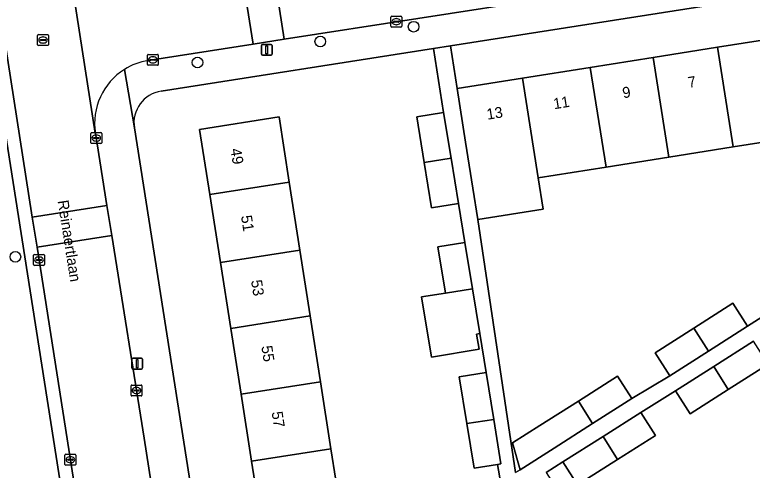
# Model space of a CAD drawing. Extents: x 160077 to 160948, y 386481 to 387498.
# Drawn here: x 160283.4 to 160351.2, y 387186.5 to 387228.4 of the extents above; entities that cross this region are included whole.
import ezdxf

# ---------------------------------------------------------------- set-up
doc = ezdxf.new("R2010")
doc.units = 0
for name, color, linetype in [('IMGEO_Boom', 7, 'Continuous'), ('IMGEO_Erf', 7, 'Continuous'), ('IMGEO_Groenvoorziening', 7, 'Continuous'), ('IMGEO_Kolk', 7, 'Continuous'), ('IMGEO_Lichtmast', 7, 'Continuous'), ('IMGEO_Openbare_ruimte_label', 7, 'Continuous'), ('IMGEO_Pand', 7, 'Continuous'), ('IMGEO_Pand_nummerreeks', 7, 'Continuous'), ('IMGEO_Rijbaan_lokaal_open', 7, 'Continuous'), ('IMGEO_Rioolput', 7, 'Continuous'), ('IMGEO_Voetpad_open', 7, 'Continuous')]:
    doc.layers.add(name, color=color, linetype=linetype)

msp = doc.modelspace()

# ---------------------------------------------------------------- linework, layer by layer
at = {"layer": 'IMGEO_Boom'}
for centre in [(160320.047, 387227.258), (160311.473, 387225.9), (160300.19, 387223.97), (160283.456, 387206.125)]:
    msp.add_circle(centre, 0.489, dxfattribs=at)
at = {"layer": 'IMGEO_Erf'}
msp.add_lwpolyline([(160360.206, 387227.315), (160366.123, 387228.252), (160365.52, 387232.102), (160323.427, 387225.514), (160324.041, 387221.589), (160330.053, 387222.541), (160336.282, 387223.527), (160342.046, 387224.44), (160347.963, 387225.377), (160354.05, 387226.34)], close=True, dxfattribs=at)
for points in [[(160322.281, 387207.041), (160324.748, 387207.445), (160324.164, 387211.017), (160321.697, 387210.613), (160321.013, 387214.794), (160320.33, 387218.972), (160322.797, 387219.376), (160321.874, 387225.271), (160296.864, 387221.356)], [(160306.058, 387181.585), (160305.155, 387187.353), (160304.193, 387193.502), (160303.245, 387199.556), (160302.299, 387205.601), (160301.322, 387211.843), (160300.384, 387217.835), (160307.68, 387218.977), (160308.618, 387212.985), (160309.595, 387206.743), (160310.542, 387200.698), (160311.489, 387194.644), (160312.452, 387188.495), (160313.355, 387182.727)], [(160294.39, 387217.959), (160300.247, 387180.732)], [(160355.499, 387217.179), (160349.412, 387216.215), (160343.495, 387215.278), (160337.731, 387214.366), (160331.502, 387213.38), (160331.958, 387210.495), (160325.949, 387209.543), (160329.416, 387186.306), (160329.833, 387186.572), (160329.136, 387189.033), (160331.64, 387190.625), (160335.18, 387192.876), (160338.787, 387195.169), (160340.102, 387193.101), (160343.574, 387195.207), (160342.231, 387197.316), (160345.799, 387199.585), (160349.387, 387201.866), (160350.73, 387199.757), (160353.314, 387201.402)], [(160328.071, 387185.305), (160327.763, 387187.064), (160325.606, 387186.711), (160324.936, 387190.81), (160324.234, 387195.1), (160326.701, 387195.504), (160326.115, 387199.086), (160325.831, 387199.039), (160326.061, 387197.633), (160321.677, 387196.916), (160320.773, 387202.442), (160322.974, 387202.802), (160322.281, 387207.041)], [(160352.611, 387196.272), (160348.956, 387193.948), (160345.455, 387191.722), (160344.112, 387193.831), (160340.915, 387191.841), (160342.258, 387189.732), (160338.784, 387187.523), (160335.102, 387185.182), (160333.759, 387187.291), (160332.236, 387186.322), (160334.55, 387182.682), (160334.789, 387182.831), (160336.426, 387180.256), (160338.092, 387177.636), (160338.559, 387176.902), (160338.712, 387176.999), (160343.334, 387179.918), (160348.524, 387183.196), (160353.687, 387186.458)]]:
    msp.add_lwpolyline(points, dxfattribs=at)
msp.add_arc((160297.327, 387218.419), 2.973, 98.95792, 188.91116, dxfattribs=at)
at = {"layer": 'IMGEO_Groenvoorziening'}
msp.add_lwpolyline([(160256.205, 387205.545), (160276.052, 387174.158), (160280.595, 387166.974), (160289.587, 387172.582), (160282.17, 387219.786), (160278.038, 387219.161), (160267.814, 387212.785), (160259.261, 387207.451)], close=True, dxfattribs=at)
at = {"layer": 'IMGEO_Kolk'}
for p, q in [((160317.957, 387227.297), (160317.957, 387228.149)), ((160318.032, 387228.223), (160318.884, 387228.223)), ((160318.445, 387228.003), (160318.47, 387228.003)), ((160318.958, 387228.149), (160318.958, 387227.297)), ((160318.216, 387227.717), (160318.216, 387227.729)), ((160318.654, 387227.68), (160318.256, 387227.68)), ((160318.259, 387227.766), (160318.657, 387227.766)), ((160318.468, 387227.443), (160318.443, 387227.443)), ((160318.7, 387227.729), (160318.7, 387227.717)), ((160318.884, 387227.223), (160318.032, 387227.223)), ((160295.59, 387223.792), (160295.59, 387224.644)), ((160295.665, 387224.718), (160296.517, 387224.718)), ((160296.591, 387224.644), (160296.591, 387223.792)), ((160295.849, 387224.212), (160295.849, 387224.224)), ((160296.287, 387224.175), (160295.889, 387224.175)), ((160295.892, 387224.261), (160296.29, 387224.261)), ((160296.101, 387223.938), (160296.076, 387223.938)), ((160296.078, 387224.498), (160296.103, 387224.498)), ((160296.333, 387224.224), (160296.333, 387224.212)), ((160296.517, 387223.718), (160295.665, 387223.718)), ((160290.386, 387216.608), (160290.386, 387217.46)), ((160290.461, 387217.534), (160291.313, 387217.534)), ((160290.874, 387217.314), (160290.899, 387217.314)), ((160291.387, 387217.46), (160291.387, 387216.608)), ((160291.313, 387216.534), (160290.461, 387216.534)), ((160290.645, 387217.028), (160290.645, 387217.04)), ((160291.083, 387216.991), (160290.685, 387216.991)), ((160290.688, 387217.077), (160291.086, 387217.077)), ((160290.897, 387216.754), (160290.872, 387216.754)), ((160291.129, 387217.04), (160291.129, 387217.028)), ((160285.204, 387206.34), (160286.056, 387206.34)), ((160285.129, 387205.414), (160285.129, 387206.266)), ((160285.388, 387205.834), (160285.388, 387205.846)), ((160285.826, 387205.797), (160285.428, 387205.797)), ((160285.431, 387205.883), (160285.829, 387205.883)), ((160285.617, 387206.12), (160285.642, 387206.12)), ((160285.872, 387205.846), (160285.872, 387205.834)), ((160286.13, 387206.266), (160286.13, 387205.414)), ((160286.056, 387205.34), (160285.204, 387205.34)), ((160285.64, 387205.56), (160285.615, 387205.56)), ((160294.084, 387193.424), (160294.084, 387194.276)), ((160294.159, 387194.35), (160295.011, 387194.35)), ((160294.572, 387194.13), (160294.597, 387194.13)), ((160295.085, 387194.276), (160295.085, 387193.424)), ((160294.343, 387193.844), (160294.343, 387193.856)), ((160294.781, 387193.807), (160294.383, 387193.807)), ((160294.386, 387193.893), (160294.784, 387193.893)), ((160294.595, 387193.57), (160294.57, 387193.57)), ((160294.827, 387193.856), (160294.827, 387193.844)), ((160295.011, 387193.35), (160294.159, 387193.35)), ((160288.01, 387187.069), (160288.01, 387187.921)), ((160288.085, 387187.995), (160288.937, 387187.995)), ((160288.269, 387187.489), (160288.269, 387187.501)), ((160288.707, 387187.452), (160288.309, 387187.452)), ((160288.312, 387187.538), (160288.71, 387187.538)), ((160288.498, 387187.775), (160288.523, 387187.775)), ((160288.753, 387187.501), (160288.753, 387187.489)), ((160289.011, 387187.921), (160289.011, 387187.069)), ((160288.937, 387186.995), (160288.085, 387186.995)), ((160288.521, 387187.215), (160288.496, 387187.215))]:
    msp.add_line(p, q, dxfattribs=at)
for points in [[(160317.957, 387227.297), (160317.957, 387228.149)], [(160318.032, 387228.223), (160318.884, 387228.223)], [(160318.958, 387228.149), (160318.958, 387227.297)], [(160318.884, 387227.223), (160318.032, 387227.223)], [(160295.59, 387223.792), (160295.59, 387224.644)], [(160295.665, 387224.718), (160296.517, 387224.718)], [(160296.591, 387224.644), (160296.591, 387223.792)], [(160296.517, 387223.718), (160295.665, 387223.718)], [(160290.386, 387216.608), (160290.386, 387217.46)], [(160290.461, 387217.534), (160291.313, 387217.534)], [(160291.387, 387217.46), (160291.387, 387216.608)], [(160291.313, 387216.534), (160290.461, 387216.534)], [(160285.204, 387206.34), (160286.056, 387206.34)], [(160285.129, 387205.414), (160285.129, 387206.266)], [(160286.13, 387206.266), (160286.13, 387205.414)], [(160286.056, 387205.34), (160285.204, 387205.34)], [(160294.084, 387193.424), (160294.084, 387194.276)], [(160294.159, 387194.35), (160295.011, 387194.35)], [(160295.085, 387194.276), (160295.085, 387193.424)], [(160295.011, 387193.35), (160294.159, 387193.35)], [(160288.01, 387187.069), (160288.01, 387187.921)], [(160288.085, 387187.995), (160288.937, 387187.995)], [(160289.011, 387187.921), (160289.011, 387187.069)], [(160288.937, 387186.995), (160288.085, 387186.995)]]:
    msp.add_lwpolyline(points, dxfattribs=at)
for centre, radius, start, end in [((160318.034, 387228.147), 0.0765, 91.55205, 178.44795), ((160318.034, 387228.147), 0.0765, 91.55205, 178.44795), ((160318.882, 387228.147), 0.0765, 1.55205, 88.44795), ((160318.882, 387228.147), 0.0765, 1.55205, 88.44795), ((160318.256, 387227.726), 0.0403, 85.87752, 175.75265), ((160318.253, 387227.716), 0.0366, 178.93798, 274.71019), ((160318.657, 387227.723), 0.043, 264.86636, 352.45326), ((160318.661, 387227.728), 0.0386, 1.73085, 96.63898), ((160318.034, 387227.299), 0.0765, 181.55205, 268.44795), ((160318.034, 387227.299), 0.0765, 181.55205, 268.44795), ((160318.882, 387227.299), 0.0765, 271.55205, 358.44795), ((160318.882, 387227.299), 0.0765, 271.55205, 358.44795), ((160295.667, 387224.642), 0.0765, 91.55205, 178.44795), ((160295.667, 387224.642), 0.0765, 91.55205, 178.44795), ((160296.515, 387224.642), 0.0765, 1.55205, 88.44795), ((160296.515, 387224.642), 0.0765, 1.55205, 88.44795), ((160295.889, 387224.221), 0.0403, 85.87752, 175.75265), ((160295.886, 387224.211), 0.0366, 178.93798, 274.71019), ((160296.29, 387224.218), 0.043, 264.86636, 352.45326), ((160296.294, 387224.223), 0.0386, 1.73085, 96.63898), ((160295.667, 387223.794), 0.0765, 181.55205, 268.44795), ((160295.667, 387223.794), 0.0765, 181.55205, 268.44795), ((160296.515, 387223.794), 0.0765, 271.55205, 358.44795), ((160296.515, 387223.794), 0.0765, 271.55205, 358.44795), ((160290.463, 387217.458), 0.0765, 91.55205, 178.44795), ((160290.463, 387217.458), 0.0765, 91.55205, 178.44795), ((160291.311, 387217.458), 0.0765, 1.55205, 88.44795), ((160291.311, 387217.458), 0.0765, 1.55205, 88.44795), ((160290.463, 387216.61), 0.0765, 181.55205, 268.44795), ((160290.463, 387216.61), 0.0765, 181.55205, 268.44795), ((160290.685, 387217.037), 0.0403, 85.87752, 175.75265), ((160290.682, 387217.027), 0.0366, 178.93798, 274.71019), ((160291.086, 387217.034), 0.043, 264.86636, 352.45326), ((160291.09, 387217.039), 0.0386, 1.73085, 96.63898), ((160291.311, 387216.61), 0.0765, 271.55205, 358.44795), ((160291.311, 387216.61), 0.0765, 271.55205, 358.44795), ((160285.206, 387206.264), 0.0765, 91.55205, 178.44795), ((160285.206, 387206.264), 0.0765, 91.55205, 178.44795), ((160286.054, 387206.264), 0.0765, 1.55205, 88.44795), ((160286.054, 387206.264), 0.0765, 1.55205, 88.44795), ((160285.428, 387205.843), 0.0403, 85.87752, 175.75265), ((160285.425, 387205.833), 0.0366, 178.93798, 274.71019), ((160285.829, 387205.84), 0.043, 264.86636, 352.45326), ((160285.833, 387205.845), 0.0386, 1.73085, 96.63898), ((160285.206, 387205.416), 0.0765, 181.55205, 268.44795), ((160285.206, 387205.416), 0.0765, 181.55205, 268.44795), ((160286.054, 387205.416), 0.0765, 271.55205, 358.44795), ((160286.054, 387205.416), 0.0765, 271.55205, 358.44795), ((160294.161, 387194.274), 0.0765, 91.55205, 178.44795), ((160294.161, 387194.274), 0.0765, 91.55205, 178.44795), ((160295.009, 387194.274), 0.0765, 1.55205, 88.44795), ((160295.009, 387194.274), 0.0765, 1.55205, 88.44795), ((160294.383, 387193.853), 0.0403, 85.87752, 175.75265), ((160294.38, 387193.843), 0.0366, 178.93798, 274.71019), ((160294.784, 387193.85), 0.043, 264.86636, 352.45326), ((160294.788, 387193.855), 0.0386, 1.73085, 96.63898), ((160294.161, 387193.426), 0.0765, 181.55205, 268.44795), ((160294.161, 387193.426), 0.0765, 181.55205, 268.44795), ((160295.009, 387193.426), 0.0765, 271.55205, 358.44795), ((160295.009, 387193.426), 0.0765, 271.55205, 358.44795), ((160288.087, 387187.919), 0.0765, 91.55205, 178.44795), ((160288.087, 387187.919), 0.0765, 91.55205, 178.44795), ((160288.309, 387187.498), 0.0403, 85.87752, 175.75265), ((160288.306, 387187.488), 0.0366, 178.93798, 274.71019), ((160288.71, 387187.495), 0.043, 264.86636, 352.45326), ((160288.714, 387187.5), 0.0386, 1.73085, 96.63898), ((160288.935, 387187.919), 0.0765, 1.55205, 88.44795), ((160288.935, 387187.919), 0.0765, 1.55205, 88.44795), ((160288.087, 387187.071), 0.0765, 181.55205, 268.44795), ((160288.087, 387187.071), 0.0765, 181.55205, 268.44795), ((160288.935, 387187.071), 0.0765, 271.55205, 358.44795), ((160288.935, 387187.071), 0.0765, 271.55205, 358.44795)]:
    msp.add_arc(centre, radius, start, end, dxfattribs=at)
for centre, major_axis, ratio, start_param, end_param in [((160318.444, 387227.723), (-0.387, 0.002), 0.722429, 4.712389, 7.853982), ((160318.469, 387227.723), (-0.39, 0.002), 0.717154, 1.570796, 4.712389), ((160296.077, 387224.218), (-0.387, 0.002), 0.722429, 4.712389, 7.853982), ((160296.102, 387224.218), (-0.39, 0.002), 0.717154, 1.570796, 4.712389), ((160290.873, 387217.034), (-0.387, 0.002), 0.722429, 4.712389, 7.853982), ((160290.898, 387217.034), (-0.39, 0.002), 0.717154, 1.570796, 4.712389), ((160285.616, 387205.84), (-0.387, 0.002), 0.722429, 4.712389, 7.853982), ((160285.641, 387205.84), (-0.39, 0.002), 0.717154, 1.570796, 4.712389), ((160294.571, 387193.85), (-0.387, 0.002), 0.722429, 4.712389, 7.853982), ((160294.596, 387193.85), (-0.39, 0.002), 0.717154, 1.570796, 4.712389), ((160288.497, 387187.495), (-0.387, 0.002), 0.722429, 4.712389, 7.853982), ((160288.522, 387187.495), (-0.39, 0.002), 0.717154, 1.570796, 4.712389)]:
    msp.add_ellipse(centre, major_axis=major_axis, ratio=ratio, start_param=start_param, end_param=end_param, dxfattribs=at)
at = {"layer": 'IMGEO_Lichtmast'}
for p, q in [((160306.056, 387224.734), (160306.056, 387225.534)), ((160306.056, 387225.534), (160306.056, 387224.734)), ((160306.156, 387225.634), (160306.946, 387225.634)), ((160306.946, 387225.634), (160306.156, 387225.634)), ((160307.046, 387225.534), (160307.046, 387224.734)), ((160307.046, 387224.734), (160307.046, 387225.534)), ((160306.946, 387224.634), (160306.156, 387224.634)), ((160306.156, 387224.634), (160306.946, 387224.634)), ((160294.152, 387195.919), (160294.152, 387196.719)), ((160294.152, 387196.719), (160294.152, 387195.919)), ((160294.252, 387196.819), (160295.042, 387196.819)), ((160295.042, 387196.819), (160294.252, 387196.819)), ((160295.142, 387196.719), (160295.142, 387195.919)), ((160295.142, 387195.919), (160295.142, 387196.719)), ((160295.042, 387195.819), (160294.252, 387195.819)), ((160294.252, 387195.819), (160295.042, 387195.819))]:
    msp.add_line(p, q, dxfattribs=at)
for points in [[(160306.476, 387225.509), (160306.626, 387225.509), (160306.626, 387224.759), (160306.476, 387224.759), (160306.476, 387225.509)], [(160294.572, 387196.694), (160294.722, 387196.694), (160294.722, 387195.944), (160294.572, 387195.944), (160294.572, 387196.694)]]:
    msp.add_lwpolyline(points, dxfattribs=at)
for centre, start, end in [((160306.156, 387225.534), 90, 180), ((160306.156, 387225.534), 90, 180), ((160306.946, 387225.534), 0, 90), ((160306.946, 387225.534), 360, 90), ((160306.156, 387224.734), 180, 270), ((160306.156, 387224.734), 180, 270), ((160306.946, 387224.734), 270, 0), ((160306.946, 387224.734), 270, 0), ((160294.252, 387196.719), 90, 180), ((160294.252, 387196.719), 90, 180), ((160295.042, 387196.719), 0, 90), ((160295.042, 387196.719), 360, 90), ((160294.252, 387195.919), 180, 270), ((160294.252, 387195.919), 180, 270), ((160295.042, 387195.919), 270, 0), ((160295.042, 387195.919), 270, 0)]:
    msp.add_arc(centre, 0.1, start, end, dxfattribs=at)
at = {"layer": 'IMGEO_Pand'}
for points in [[(160354.05, 387226.34), (160347.963, 387225.377), (160349.412, 387216.215), (160355.499, 387217.179)], [(160347.963, 387225.377), (160342.046, 387224.44), (160343.495, 387215.278), (160349.412, 387216.215)], [(160337.731, 387214.366), (160343.495, 387215.278), (160342.046, 387224.44), (160336.282, 387223.527)], [(160331.502, 387213.38), (160337.731, 387214.366), (160336.282, 387223.527), (160330.053, 387222.541)], [(160330.053, 387222.541), (160324.041, 387221.589), (160324.823, 387216.651), (160325.492, 387212.428), (160325.949, 387209.543), (160331.958, 387210.495), (160331.502, 387213.38)], [(160323.483, 387215.18), (160322.797, 387219.376), (160320.33, 387218.972), (160321.013, 387214.794)], [(160308.618, 387212.985), (160307.68, 387218.977), (160300.384, 387217.835), (160301.322, 387211.843)], [(160321.013, 387214.794), (160321.697, 387210.613), (160324.164, 387211.017), (160323.483, 387215.18)], [(160309.595, 387206.743), (160308.618, 387212.985), (160301.322, 387211.843), (160302.299, 387205.601)], [(160325.444, 387203.188), (160324.748, 387207.445), (160322.281, 387207.041), (160322.974, 387202.802)], [(160310.542, 387200.698), (160309.595, 387206.743), (160302.299, 387205.601), (160303.245, 387199.556)], [(160325.444, 387203.188), (160322.974, 387202.802), (160320.773, 387202.442), (160321.677, 387196.916), (160326.061, 387197.633), (160325.831, 387199.039), (160326.115, 387199.086)], [(160350.73, 387199.757), (160349.387, 387201.866), (160345.799, 387199.585), (160347.14, 387197.475)], [(160311.489, 387194.644), (160310.542, 387200.698), (160303.245, 387199.556), (160304.193, 387193.502)], [(160342.231, 387197.316), (160343.574, 387195.207), (160347.14, 387197.475), (160345.799, 387199.585)], [(160352.611, 387196.272), (160351.268, 387198.381), (160347.621, 387196.062), (160348.956, 387193.948)], [(160327.405, 387191.197), (160326.701, 387195.504), (160324.234, 387195.1), (160324.936, 387190.81)], [(160344.112, 387193.831), (160345.455, 387191.722), (160348.956, 387193.948), (160347.621, 387196.062)], [(160340.102, 387193.101), (160338.787, 387195.169), (160335.18, 387192.876), (160336.495, 387190.808)], [(160312.452, 387188.495), (160311.489, 387194.644), (160304.193, 387193.502), (160305.155, 387187.353)], [(160336.495, 387190.808), (160335.18, 387192.876), (160331.64, 387190.625), (160329.136, 387189.033), (160329.833, 387186.572), (160332.955, 387188.557)], [(160338.784, 387187.523), (160342.258, 387189.732), (160340.915, 387191.841), (160337.449, 387189.637)], [(160327.405, 387191.197), (160324.936, 387190.81), (160325.606, 387186.711), (160327.763, 387187.064), (160328.073, 387187.115)], [(160337.449, 387189.637), (160333.759, 387187.291), (160335.102, 387185.182), (160338.784, 387187.523)], [(160305.155, 387187.353), (160306.058, 387181.585), (160313.355, 387182.727), (160312.452, 387188.495)]]:
    msp.add_lwpolyline(points, close=True, dxfattribs=at)
at = {"layer": 'IMGEO_Rijbaan_lokaal_open'}
for points in [[(160285.741, 387250), (160283.546, 387264.055), (160282.097, 387273.333), (160275.256, 387272.268), (160276.653, 387263.308), (160276.693, 387263.285), (160279.614, 387244.385), (160279.601, 387244.335), (160285.014, 387209.762), (160291.872, 387210.855), (160290.814, 387217.485), (160290.789, 387217.495), (160287.904, 387236.041), (160287.919, 387236.059)], [(160351.137, 387239.954), (160334.433, 387237.33), (160307.072, 387233.044), (160308.158, 387226.11), (160332.717, 387229.958), (160352.22, 387232.997)], [(160304.207, 387232.595), (160305.293, 387225.661), (160308.158, 387226.11), (160307.072, 387233.044)], [(160291.872, 387210.855), (160285.014, 387209.762), (160285.447, 387207.006), (160292.311, 387208.1)]]:
    msp.add_lwpolyline(points, close=True, dxfattribs=at)
for points in [[(160287.919, 387236.059), (160287.904, 387236.041), (160290.789, 387217.495), (160290.814, 387217.485)], [(160295.66, 387224.151), (160305.293, 387225.661), (160304.207, 387232.595)], [(160296.731, 387180.213), (160295.282, 387189.473), (160292.311, 387208.1), (160285.447, 387207.006), (160291.439, 387168.858)]]:
    msp.add_lwpolyline(points, dxfattribs=at)
for centre, radius, start, end in [((160296.554, 387218.421), 5.799, 98.86929, 121.96554), ((160296.56, 387218.402), 5.819, 121.91363, 189.06584)]:
    msp.add_arc(centre, radius, start, end, dxfattribs=at)
at = {"layer": 'IMGEO_Rioolput'}
for p, q in [((160285.503, 387225.61), (160285.503, 387226.462)), ((160285.578, 387226.536), (160286.43, 387226.536)), ((160285.762, 387226.03), (160285.762, 387226.042)), ((160286.2, 387225.993), (160285.802, 387225.993)), ((160285.805, 387226.079), (160286.203, 387226.079)), ((160285.991, 387226.316), (160286.016, 387226.316)), ((160286.246, 387226.042), (160286.246, 387226.03)), ((160286.504, 387226.462), (160286.504, 387225.61)), ((160286.43, 387225.536), (160285.578, 387225.536)), ((160286.014, 387225.756), (160285.989, 387225.756))]:
    msp.add_line(p, q, dxfattribs=at)
for points in [[(160285.503, 387225.61), (160285.503, 387226.462)], [(160285.578, 387226.536), (160286.43, 387226.536)], [(160286.504, 387226.462), (160286.504, 387225.61)], [(160286.43, 387225.536), (160285.578, 387225.536)]]:
    msp.add_lwpolyline(points, dxfattribs=at)
for centre, radius, start, end in [((160285.58, 387226.46), 0.0765, 91.55205, 178.44795), ((160285.58, 387226.46), 0.0765, 91.55205, 178.44795), ((160285.802, 387226.039), 0.0403, 85.87752, 175.75265), ((160285.799, 387226.029), 0.0366, 178.93798, 274.71019), ((160286.203, 387226.036), 0.043, 264.86636, 352.45326), ((160286.207, 387226.041), 0.0386, 1.73085, 96.63898), ((160286.428, 387226.46), 0.0765, 1.55205, 88.44795), ((160286.428, 387226.46), 0.0765, 1.55205, 88.44795), ((160285.58, 387225.612), 0.0765, 181.55205, 268.44795), ((160285.58, 387225.612), 0.0765, 181.55205, 268.44795), ((160286.428, 387225.612), 0.0765, 271.55205, 358.44795), ((160286.428, 387225.612), 0.0765, 271.55205, 358.44795)]:
    msp.add_arc(centre, radius, start, end, dxfattribs=at)
for centre, major_axis, ratio, start_param, end_param in [((160285.99, 387226.036), (-0.387, 0.002), 0.722429, 4.712389, 7.853982), ((160286.015, 387226.036), (-0.39, 0.002), 0.717154, 1.570796, 4.712389)]:
    msp.add_ellipse(centre, major_axis=major_axis, ratio=ratio, start_param=start_param, end_param=end_param, dxfattribs=at)
at = {"layer": 'IMGEO_Voetpad_open'}
for points in [[(160291.439, 387168.858), (160285.447, 387207.006), (160285.014, 387209.762), (160279.601, 387244.335)], [(160278.407, 387243.737), (160281.04, 387226.98), (160281.656, 387223.056), (160282.17, 387219.786), (160289.587, 387172.582), (160290.147, 387169.017)], [(160367.001, 387235.3), (160354.987, 387233.428), (160352.22, 387232.997), (160332.717, 387229.958), (160308.158, 387226.11), (160305.293, 387225.661), (160295.66, 387224.151)], [(160296.864, 387221.356), (160321.874, 387225.271), (160323.427, 387225.514), (160365.52, 387232.102)], [(160353.314, 387201.402), (160350.73, 387199.757), (160347.14, 387197.475), (160343.574, 387195.207), (160340.102, 387193.101), (160336.495, 387190.808), (160332.955, 387188.557), (160329.833, 387186.572), (160329.416, 387186.306), (160325.949, 387209.543), (160325.492, 387212.428), (160324.823, 387216.651), (160324.041, 387221.589), (160323.427, 387225.514), (160321.874, 387225.271), (160322.797, 387219.376), (160323.483, 387215.18), (160324.164, 387211.017), (160324.748, 387207.445), (160325.444, 387203.188), (160326.115, 387199.086), (160326.701, 387195.504), (160327.405, 387191.197), (160328.073, 387187.115), (160327.763, 387187.064), (160328.071, 387185.305)], [(160293.484, 387223.341), (160294.39, 387217.959)], [(160294.39, 387217.959), (160293.484, 387223.341)], [(160290.814, 387217.485), (160291.872, 387210.855), (160292.311, 387208.1), (160295.282, 387189.473), (160296.731, 387180.213), (160297.224, 387180.29), (160300.247, 387180.732), (160294.39, 387217.959)], [(160332.236, 387186.322), (160333.759, 387187.291), (160337.449, 387189.637), (160340.915, 387191.841), (160344.112, 387193.831), (160347.621, 387196.062), (160351.268, 387198.381)]]:
    msp.add_lwpolyline(points, dxfattribs=at)
for centre, radius, start, end in [((160296.554, 387218.421), 5.799, 98.86929, 121.96554), ((160296.56, 387218.402), 5.819, 121.91363, 189.06584), ((160297.327, 387218.419), 2.973, 98.95792, 188.91116)]:
    msp.add_arc(centre, radius, start, end, dxfattribs=at)

# ---------------------------------------------------------------- texts
at = {"layer": 'IMGEO_Openbare_ruimte_label'}
msp.add_text('Reinaertlaan', height=1, rotation=278.91604, dxfattribs=at).set_placement((160287.336, 387211.261))
at = {"layer": 'IMGEO_Pand_nummerreeks'}
for s, rotation, p in [('7', 8.99717, (160345.323, 387221.637)), ('9', 8.99717, (160339.311, 387220.685)), ('11', 8.99717, (160332.957, 387219.68)), ('13', 8.99544, (160326.833, 387218.711)), ('49', 278.89599, (160303.218, 387216.021)), ('51', 278.89599, (160304.182, 387209.867)), ('53', 278.89599, (160305.109, 387203.937)), ('55', 278.89599, (160306.055, 387197.896)), ('57', 278.89599, (160307.001, 387191.854))]:
    msp.add_text(s, height=1, rotation=rotation, dxfattribs=at).set_placement(p)

doc.saveas('drawing.dxf')
